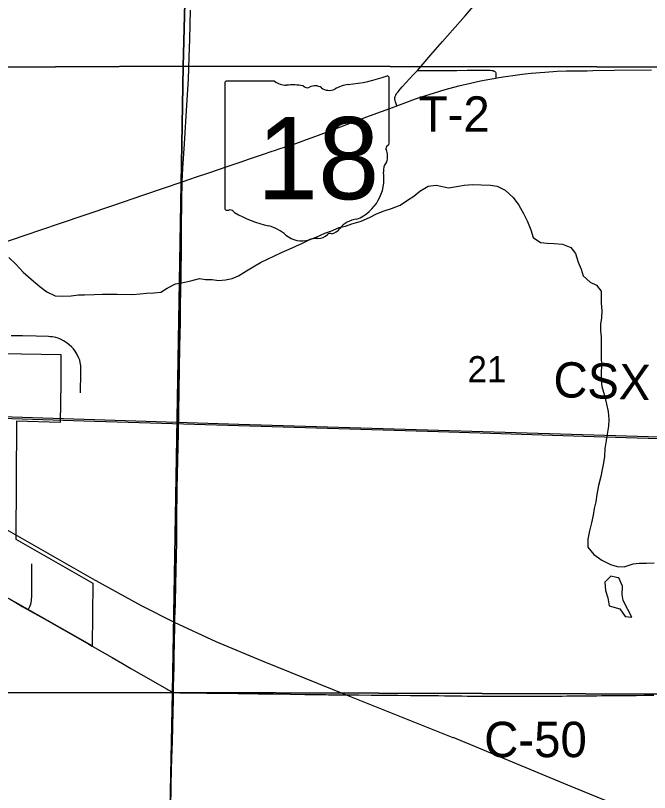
# Model space of a CAD drawing. Extents: x 0 to 34, y 0 to 22.
# Drawn here: x 4.617 to 5.125, y 15.668 to 16.292 of the extents above; entities that cross this region are included whole.
import ezdxf

# ---------------------------------------------------------------- set-up
doc = ezdxf.new("R2010")
doc.units = 0
for name, color, linetype in [('GM_X_City_Street', 7, 'Continuous'), ('GM_X_Corporation', 7, 'Continuous'), ('GM_X_County_Road', 7, 'Continuous'), ('GM_X_County_Road_Text', 7, 'Continuous'), ('GM_X_Minor_Lake', 7, 'Continuous'), ('GM_X_Minor_River', 7, 'Continuous'), ('GM_X_Rail_Line', 7, 'Continuous'), ('GM_X_Rail_Line_Text', 7, 'Continuous'), ('GM_X_Section_Text', 7, 'Continuous'), ('GM_X_State_Location', 7, 'Continuous'), ('GM_X_State_Route', 7, 'Continuous'), ('GM_X_State_Shield', 7, 'Continuous'), ('GM_X_Township_Road', 7, 'Continuous'), ('GM_X_Township_Road_Text', 7, 'Continuous')]:
    doc.layers.add(name, color=color, linetype=linetype)

msp = doc.modelspace()

# ---------------------------------------------------------------- linework, layer by layer
at = {"layer": 'GM_X_City_Street'}
msp.add_lwpolyline([(4.6266, 15.81503), (4.62784, 15.81759), (4.62878, 15.81956), (4.62913, 15.82074), (4.62934, 15.82227), (4.62956, 15.8266), (4.6296, 15.83498), (4.62957, 15.84337), (4.6296, 15.85174)], dxfattribs=at)
at = {"layer": 'GM_X_Corporation'}
for points in [[(4.26039, 16.75407), (4.76416, 16.74758), (4.75095, 16.25107), (4.23879, 16.2485)], [(4.55753, 16.0215), (4.65286, 16.0199), (4.65276, 15.99677), (4.65221, 15.96531), (4.61738, 15.96641), (4.61669, 15.87174), (4.6785, 15.83629), (4.67794, 15.7861), (4.61633, 15.82101)]]:
    msp.add_lwpolyline(points, dxfattribs=at)
for points in [[(5.25664, 16.75179), (5.2487, 16.25033), (4.75095, 16.25107), (4.76416, 16.74758)], [(4.75095, 16.25107), (4.74242, 15.74864), (4.22989, 15.74816), (4.23879, 16.2485)], [(5.2487, 16.25033), (5.23921, 15.74697), (4.74242, 15.74864), (4.75095, 16.25107)], [(4.74242, 15.74864), (4.73217, 15.24548), (4.22309, 15.24934), (4.22989, 15.74816)], [(5.23921, 15.74697), (5.2282, 15.24475), (4.73217, 15.24548), (4.74242, 15.74864)]]:
    msp.add_lwpolyline(points, close=True, dxfattribs=at)
at = {"layer": 'GM_X_County_Road'}
for points in [[(4.75022, 16.15823), (4.75078, 16.16924), (4.75204, 16.18878), (4.75399, 16.21982), (4.75511, 16.24063), (4.75582, 16.25834), (4.7562, 16.27265), (4.75681, 16.29596)], [(4.74421, 15.80172), (4.74428, 15.80481), (4.74437, 15.80858), (4.74447, 15.81319), (4.74469, 15.82033), (4.74509, 15.83525), (4.74586, 15.86944), (4.74593, 15.88716), (4.74624, 15.91233), (4.74688, 15.94621), (4.74711, 15.95615), (4.74718, 15.95957), (4.74745, 15.96981), (4.74754, 15.97355), (4.74781, 15.99064), (4.74834, 16.02607), (4.7487, 16.04563), (4.74875, 16.05185), (4.74878, 16.0568), (4.74889, 16.0633), (4.74901, 16.06733), (4.7492, 16.07385), (4.74928, 16.07852), (4.7493, 16.08038), (4.74941, 16.09002), (4.74956, 16.09934), (4.74966, 16.10928), (4.74968, 16.11362), (4.74973, 16.12077), (4.74989, 16.14346), (4.75022, 16.15823)], [(4.59143, 15.83424), (4.59314, 15.83344), (4.5979, 15.83106), (4.60151, 15.82918), (4.60501, 15.82736), (4.60856, 15.82541), (4.61217, 15.82342), (4.61667, 15.82077)], [(4.61667, 15.82077), (4.62191, 15.81774), (4.6266, 15.81503)], [(4.6266, 15.81503), (4.6391, 15.8079), (4.6548, 15.79904), (4.67531, 15.7874), (4.67805, 15.78582)], [(4.74316, 15.74859), (4.74321, 15.75325), (4.74361, 15.76941), (4.74376, 15.77717), (4.74391, 15.78897), (4.74421, 15.80172)], [(4.67805, 15.78582), (4.69389, 15.77669), (4.70224, 15.77188), (4.70895, 15.76797), (4.717, 15.76326), (4.73814, 15.75118), (4.73889, 15.75075), (4.74093, 15.74964), (4.74198, 15.74909), (4.74316, 15.74859)], [(4.741, 15.65924), (4.74128, 15.67037), (4.74133, 15.67188), (4.7414, 15.67528), (4.74166, 15.68583), (4.74197, 15.69639), (4.74233, 15.70913), (4.74285, 15.73337), (4.74308, 15.74207), (4.74316, 15.74859)], [(4.74316, 15.74859), (4.7482, 15.74848), (4.75767, 15.74826), (4.76997, 15.74819), (4.79514, 15.74789), (4.81099, 15.74758), (4.81752, 15.74765), (4.82342, 15.74759), (4.83708, 15.7473), (4.84859, 15.74714), (4.86102, 15.74693), (4.86536, 15.74689), (4.86754, 15.74687), (4.87374, 15.74682), (4.87933, 15.74676), (4.88554, 15.74668), (4.89175, 15.74665), (4.90169, 15.7466), (4.90884, 15.74655), (4.92065, 15.74642), (4.92345, 15.74639), (4.93339, 15.74629), (4.93774, 15.74625), (4.94986, 15.74615), (4.95577, 15.74609), (4.96043, 15.74603), (4.96322, 15.746), (4.96943, 15.74594), (4.9744, 15.74585), (4.97876, 15.7458), (4.98752, 15.74575)], [(4.98752, 15.74575), (4.99337, 15.74572), (5.00393, 15.74563), (5.00735, 15.7456), (5.01326, 15.74557), (5.02071, 15.74565), (5.02256, 15.74567), (5.02505, 15.74571), (5.02815, 15.74574), (5.03436, 15.7458), (5.03777, 15.7458), (5.04088, 15.7458), (5.04274, 15.7458), (5.04771, 15.74579), (5.05175, 15.74581), (5.05486, 15.7458), (5.05859, 15.74583), (5.06138, 15.74583), (5.06418, 15.74585), (5.0676, 15.74588), (5.07879, 15.74601), (5.08283, 15.74606), (5.08656, 15.74609), (5.09463, 15.74617), (5.10115, 15.7462), (5.11017, 15.74627), (5.11234, 15.74629), (5.1142, 15.74632), (5.12073, 15.74638), (5.12414, 15.74646), (5.12849, 15.74644)]]:
    msp.add_lwpolyline(points, dxfattribs=at)
at = {"layer": 'GM_X_Minor_Lake'}
for points in [[(5.0984, 15.84099), (5.09398, 15.84193), (5.08901, 15.83723), (5.08972, 15.83058), (5.09158, 15.82469), (5.09248, 15.81804)], [(5.09248, 15.81804), (5.10119, 15.81569), (5.10551, 15.80959), (5.11082, 15.80917), (5.10745, 15.81527), (5.10389, 15.8225), (5.10317, 15.82725), (5.10322, 15.83389), (5.10042, 15.84056), (5.0984, 15.84099)]]:
    msp.add_lwpolyline(points, dxfattribs=at)
at = {"layer": 'GM_X_Minor_River'}
for points in [[(4.61106, 16.09755), (4.61671, 16.09219), (4.62274, 16.08589), (4.62915, 16.08014), (4.63594, 16.07421), (4.6416, 16.06999), (4.64841, 16.06691), (4.65448, 16.06667), (4.66112, 16.06681), (4.667, 16.06753), (4.67194, 16.06768), (4.67953, 16.068), (4.68617, 16.06814), (4.69794, 16.06805), (4.71027, 16.06796), (4.71634, 16.06848), (4.72166, 16.06901), (4.72735, 16.06916), (4.73305, 16.06988), (4.738, 16.07287), (4.74467, 16.07643), (4.74961, 16.07734), (4.75702, 16.0788), (4.76405, 16.08065), (4.76898, 16.07985), (4.77411, 16.07981), (4.77941, 16.0792), (4.78492, 16.07973), (4.79024, 16.08083), (4.79519, 16.08288), (4.80167, 16.08682), (4.807, 16.09), (4.8131, 16.09356), (4.819, 16.09655), (4.82376, 16.09861), (4.83024, 16.10197), (4.83595, 16.10421), (4.84661, 16.10906), (4.85213, 16.11167), (4.85765, 16.11391), (4.8645, 16.11708), (4.86926, 16.11876), (4.87611, 16.12155), (4.88124, 16.12284), (4.88618, 16.12451), (4.8936, 16.12673), (4.90045, 16.12972), (4.90598, 16.13271), (4.91226, 16.13513), (4.91815, 16.13698), (4.925, 16.13959), (4.93091, 16.14353), (4.93587, 16.14691), (4.94064, 16.15086), (4.9475, 16.15479), (4.95396, 16.15569), (4.96362, 16.15353), (4.97008, 16.15443), (4.97634, 16.15552), (4.98318, 16.15604), (4.98982, 16.15599), (4.99741, 16.15555), (5.00271, 16.15475), (5.00933, 16.15167), (5.01574, 16.14574), (5.02025, 16.13944), (5.02399, 16.13296), (5.02698, 16.12649), (5.02978, 16.11983), (5.03163, 16.11355), (5.03767, 16.10952)], [(5.03767, 16.10952), (5.04298, 16.1091), (5.04848, 16.10887), (5.05512, 16.10825), (5.06193, 16.10573), (5.06569, 16.10077), (5.06773, 16.09393), (5.07015, 16.08821), (5.07182, 16.08289), (5.07748, 16.07791), (5.08239, 16.07541), (5.08615, 16.07045), (5.08631, 16.0657), (5.08627, 16.06096), (5.08661, 16.0547), (5.08638, 16.04919), (5.08577, 16.04408), (5.08573, 16.03876), (5.08608, 16.03402), (5.08623, 16.02889), (5.08615, 16.01789), (5.08648, 16.01086), (5.08625, 16.00517), (5.0862, 15.9991), (5.08674, 15.99416), (5.08896, 15.98694), (5.09043, 15.97991), (5.09171, 15.97401), (5.09224, 15.96756), (5.09201, 15.96225), (5.09101, 15.95599), (5.09021, 15.95069), (5.08922, 15.94424), (5.0888, 15.93798), (5.088, 15.93287), (5.08701, 15.92756), (5.08583, 15.92188), (5.08407, 15.91468), (5.08269, 15.90748), (5.08189, 15.90161), (5.08071, 15.8963), (5.07991, 15.89099), (5.07835, 15.88474), (5.07679, 15.87831), (5.0756, 15.87167), (5.07555, 15.86522), (5.08044, 15.8593), (5.08686, 15.8547), (5.09367, 15.85142), (5.09916, 15.84968), (5.10466, 15.84944), (5.11189, 15.85186), (5.11663, 15.85239), (5.12251, 15.85234), (5.12859, 15.85268)]]:
    msp.add_lwpolyline(points, dxfattribs=at)
at = {"layer": 'GM_X_Rail_Line'}
for points in [[(4.35766, 15.99872), (4.37236, 15.99199), (4.40509, 15.98003), (4.43325, 15.96914), (4.4667, 15.95576), (4.50676, 15.93616), (4.54107, 15.91803), (4.57102, 15.90113), (4.6779, 15.84), (4.71719, 15.81853), (4.74379, 15.805), (4.77716, 15.78952), (4.81427, 15.77391), (4.8818, 15.74673), (4.96727, 15.71262)], [(4.58865, 15.96931), (4.67139, 15.96659), (4.79554, 15.9627), (4.95574, 15.95787), (5.089, 15.95381), (5.18485, 15.95087)], [(4.58869, 15.97055), (4.67143, 15.96783), (4.79557, 15.96394), (4.95578, 15.95911), (5.08904, 15.95505), (5.18487, 15.95212)], [(4.96716, 15.7129), (5.05909, 15.67461), (5.1678, 15.63018), (5.39384, 15.54176), (5.52024, 15.49129), (5.83989, 15.36317), (6.13681, 15.243), (6.47574, 15.10782), (6.81225, 14.9725), (7.12712, 14.84643), (7.20118, 14.81633), (7.23762, 14.8006), (7.26101, 14.78909), (7.28069, 14.77741), (7.30485, 14.75929), (7.33505, 14.73642), (7.46353, 14.63063), (7.59863, 14.51378), (7.74545, 14.39197), (7.99553, 14.18171), (8.05229, 14.13528), (8.0918, 14.10075), (8.09257, 14.1)]]:
    msp.add_lwpolyline(points, dxfattribs=at)
at = {"layer": 'GM_X_State_Route'}
for points in [[(5.07499, 16.24746), (5.07952, 16.24753), (5.09693, 16.24781), (5.12645, 16.24816)], [(4.89045, 16.20739), (4.90038, 16.21113), (4.91961, 16.21827), (4.92229, 16.21927), (4.92748, 16.22119), (4.93741, 16.2248), (4.94479, 16.22727), (4.95248, 16.22977), (4.96113, 16.23233), (4.97195, 16.23525), (4.98132, 16.23753), (4.98954, 16.2393), (4.99688, 16.24069), (5.00173, 16.24146), (5.00425, 16.24186), (5.00947, 16.24269), (5.01714, 16.24394), (5.0227, 16.24467), (5.03013, 16.24546), (5.04098, 16.24636), (5.05092, 16.24695), (5.05839, 16.24721), (5.07499, 16.24746)], [(4.75022, 16.15823), (4.75708, 16.16069), (4.76003, 16.16168), (4.77241, 16.1658), (4.78622, 16.17055), (4.79741, 16.17434), (4.80419, 16.1766), (4.81537, 16.18039), (4.82155, 16.18249), (4.82508, 16.1837), (4.82803, 16.18468), (4.83303, 16.18637), (4.84038, 16.18886), (4.8442, 16.19016), (4.84976, 16.19214), (4.85735, 16.19487), (4.87012, 16.19975), (4.89045, 16.20739)], [(4.57696, 16.09958), (4.58339, 16.10173), (4.59662, 16.10625), (4.62345, 16.11517), (4.65164, 16.12476), (4.67309, 16.13211), (4.69458, 16.1394), (4.71929, 16.14781), (4.75022, 16.15823)]]:
    msp.add_lwpolyline(points, dxfattribs=at)
at = {"layer": 'GM_X_State_Shield'}
for p, q in [((4.78427, 16.23731), (4.78427, 16.13725)), ((4.82418, 16.23903), (4.78557, 16.23903)), ((4.9161, 16.18917), (4.9161, 16.24151)), ((4.91609, 16.18918), (4.9161, 16.18917))]:
    msp.add_line(p, q, dxfattribs=at)
for centre, radius, start, end in [((4.86914, 16.37545), 0.13981, 275.84447, 288.90645), ((4.91464, 16.24173), 0.00147, 351.86209, 97.738), ((4.78578, 16.23753), 0.00153, 98.1301, 188.1301), ((4.83337, 16.25065), 0.01481, 231.61951, 271.11188), ((4.83828, 16.18286), 0.05318, 80.48669, 94.98827), ((4.88698, 16.20847), 0.02813, 97.34618, 120.76885), ((4.85036, 16.23804), 0.00427, 219.79206, 297.10237), ((4.85663, 16.22648), 0.00889, 54.46668, 119.14113), ((4.8681, 16.24234), 0.01069, 233.85621, 294.82819), ((4.91576, 16.18533), 0.00227, 107.94398, 210.33697), ((4.91454, 16.18897), 0.00157, 289.60381, 7.73413), ((4.90131, 16.17871), 0.01363, 340.03296, 23.64957), ((4.92136, 16.16727), 0.00992, 136.8065, 186.92959), ((4.87697, 16.16061), 0.03497, 292.30889, 8.98584), ((4.78579, 16.13703), 0.00154, 171.95839, 258.30661), ((4.78603, 16.14727), 0.01176, 267.33899, 280.60386), ((4.78843, 16.13148), 0.00424, 29.74838, 93.27175), ((4.84196, 16.22138), 0.10096, 240.41292, 257.1985), ((4.89172, 16.10916), 0.01915, 94.40312, 142.57675), ((4.81186, 16.0923), 0.03159, 47.18416, 75.83597), ((4.86745, 16.12755), 0.0113, 282.87319, 323.27711), ((4.84603, 16.13098), 0.02004, 230.70037, 286.29184), ((4.85761, 16.09639), 0.01647, 85.69512, 111.20995), ((4.85907, 16.12349), 0.01068, 268.77702, 315.54927), ((4.86874, 16.1138), 0.00301, 65.75173, 132.64842)]:
    msp.add_arc(centre, radius, start, end, dxfattribs=at)
at = {"layer": 'GM_X_Township_Road'}
for points in [[(4.93893, 16.24768), (4.9495, 16.26021), (4.95904, 16.27085), (4.97711, 16.29138), (4.98352, 16.29898), (4.98662, 16.30287), (4.98883, 16.30587), (4.99311, 16.31198), (5.00117, 16.32408)], [(4.92229, 16.21927), (4.9212, 16.22242), (4.92086, 16.2234), (4.92069, 16.22437), (4.92069, 16.22525), (4.9208, 16.22602), (4.92102, 16.2267), (4.92151, 16.22792), (4.92217, 16.22903), (4.92328, 16.23056), (4.92506, 16.23274), (4.92651, 16.23439), (4.93553, 16.24423), (4.93893, 16.24768)], [(4.93893, 16.24768), (4.94525, 16.2477), (4.95551, 16.24755), (4.97042, 16.24767), (4.97882, 16.24773), (4.98009, 16.24777), (4.98382, 16.24777), (4.98475, 16.24777), (4.98665, 16.24782), (4.98787, 16.24777), (4.99099, 16.24779), (4.99347, 16.24778), (4.99473, 16.24779), (4.99566, 16.24778), (4.99645, 16.24775), (4.99722, 16.24773), (4.99838, 16.2477), (4.99965, 16.24749), (5.0005, 16.24715), (5.00097, 16.24678), (5.00134, 16.2463), (5.00158, 16.24574), (5.00172, 16.24479), (5.00172, 16.24447), (5.00173, 16.24146)], [(4.66848, 15.9889), (4.66862, 15.99391), (4.66884, 16.0004), (4.669, 16.0051), (4.669, 16.00886), (4.66883, 16.01107), (4.66846, 16.01326), (4.66794, 16.0151), (4.66724, 16.01687), (4.66583, 16.01969), (4.66424, 16.0224), (4.66293, 16.0242), (4.66143, 16.02583), (4.65958, 16.02756), (4.65783, 16.02891), (4.65492, 16.03078), (4.65269, 16.03198), (4.65171, 16.03243), (4.65062, 16.03282), (4.64892, 16.03334), (4.64738, 16.03368), (4.64586, 16.0339), (4.64454, 16.03406), (4.64295, 16.03416), (4.63298, 16.0344), (4.62201, 16.03468), (4.61704, 16.03474), (4.61296, 16.03476)]]:
    msp.add_lwpolyline(points, dxfattribs=at)

# ---------------------------------------------------------------- texts
at = {"layer": 'GM_X_County_Road_Text'}
msp.add_text('C-50', height=0.028409, rotation=0.00001, dxfattribs=at).set_placement((4.99236, 15.69674))
at = {"layer": 'GM_X_Rail_Line_Text'}
msp.add_text('CSX', height=0.028314, rotation=358.14385, dxfattribs=at).set_placement((5.04751, 15.98569))
at = {"layer": 'GM_X_Section_Text'}
msp.add_text('21', height=0.020928, rotation=0.00001, dxfattribs=at).set_placement((4.97902, 15.99753))
at = {"layer": 'GM_X_State_Location'}
for s in ['s', 'r']:
    msp.add_text(s, height=0.0000947, dxfattribs=at).set_placement((4.8487, 16.18063))
msp.add_text('18', height=0.0000947, rotation=0.00001, dxfattribs=at).set_placement((4.82486, 16.17374))
at = {"layer": 'GM_X_State_Shield'}
msp.add_text('18', height=0.065918, dxfattribs=at).set_placement((4.81013, 16.14431))
at = {"layer": 'GM_X_Township_Road_Text'}
msp.add_text('T-2', height=0.028409, rotation=0.00001, dxfattribs=at).set_placement((4.93986, 16.19846))

doc.saveas('drawing.dxf')
